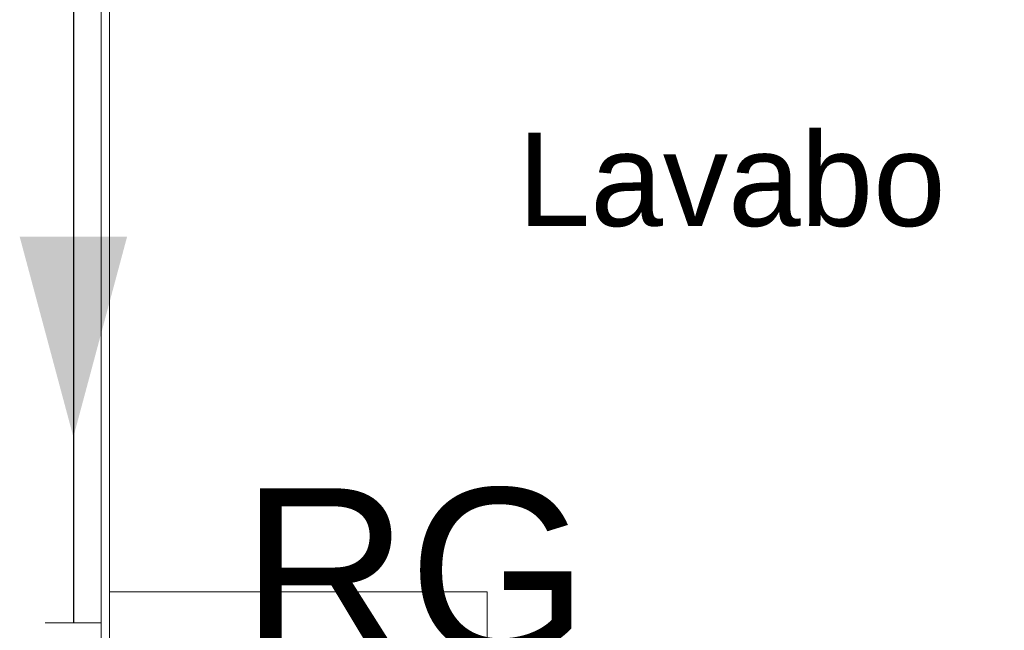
# Model space of a CAD drawing. Header units: millimetres. Extents: x 2 to 902, y -447 to 199.
# Tile 953 of 1056: x 71.29 to 73.66, y 155.8 to 157.27. Entities that reach past the tile are written whole.
import ezdxf

# ---------------------------------------------------------------- set-up
doc = ezdxf.new("R2010")
doc.units = ezdxf.units.MM
doc.header["$MEASUREMENT"] = 0
doc.linetypes.add('NULL', pattern=[0])
for name, color, linetype, lineweight in [('AF-Condutos', 4, 'Continuous', 25), ('AF-Sentido conduto', 9, 'Continuous', 30), ('AF-Textos conduto', 7, 'Continuous', 9), ('Ambiente-Textos', 251, 'Continuous', 5), ('IFC-Elemento de mobília-Contorno', 152, 'Continuous', 5), ('IFC-Laje-Contorno', 134, 'Continuous', 5), ('IFC-Parede padrão-Contorno', 44, 'Continuous', 5), ('Simbolos_int', 2, 'Continuous', 15), ('Textos', 7, 'Continuous', 9)]:
    doc.layers.add(name, color=color, linetype=linetype, lineweight=lineweight)
doc.styles.add('Arial', font='arial.ttf')

msp = doc.modelspace()

# ---------------------------------------------------------------- hatches: boundary and pattern name
at = {"layer": 'AF-Sentido conduto', "linetype": 'Continuous'}
msp.add_hatch(color=7, dxfattribs=at).paths.add_polyline_path([(71.417, 156.268), (71.5464, 156.751), (71.2876, 156.751)])

# ---------------------------------------------------------------- linework, layer by layer
at = {"layer": 'AF-Condutos'}
msp.add_line((71.417, 157.5574), (71.417, 155.82), dxfattribs=at)
at = {"layer": 'AF-Sentido conduto'}
msp.add_lwpolyline([(71.417, 157.068), (71.417, 156.268)], dxfattribs=at)
at = {"layer": 'AF-Textos conduto'}
msp.add_lwpolyline([(71.417, 156.668), (71.417, 157.868), (74.6092, 157.868)], dxfattribs=at)
at = {"layer": 'IFC-Elemento de mobília-Contorno', "color": 7, "lineweight": 5}
for p in [(71.5038, 155.8944), (72.4144, 153.7444)]:
    msp.add_line(p, (72.4144, 155.8944), dxfattribs=at)
at = {"layer": 'IFC-Laje-Contorno', "color": 7, "lineweight": 5}
msp.add_line((71.4838, 153.723), (71.4838, 157.4706), dxfattribs=at)
at = {"layer": 'IFC-Parede padrão-Contorno', "color": 7, "lineweight": 5}
for p, q in [((71.4838, 154.6738), (71.4838, 157.7444)), ((71.5038, 156.7936), (71.5038, 157.7444)), ((71.5038, 153.723), (71.5038, 156.7936))]:
    msp.add_line(p, q, dxfattribs=at)
at = {"layer": 'Simbolos_int'}
msp.add_line((71.3493, 155.82), (71.4837, 155.82), dxfattribs=at)

# ---------------------------------------------------------------- texts
at = {"layer": 'Ambiente-Textos', "color": 7, "linetype": 'NULL', "lineweight": 5, "insert": (73.0035, 156.7736), "char_height": 0.225, "width": 2.122043, "attachment_point": 8, "line_spacing_factor": 0.9, "style": 'Arial'}
msp.add_mtext('Lavabo', dxfattribs=at)
at = {"layer": 'Textos', "linetype": 'NULL', "insert": (71.821, 155.7386), "char_height": 0.4, "width": 1.676829, "attachment_point": 7, "line_spacing_factor": 0.6, "style": 'Arial'}
msp.add_mtext('RG', dxfattribs=at)

doc.saveas('drawing.dxf')
